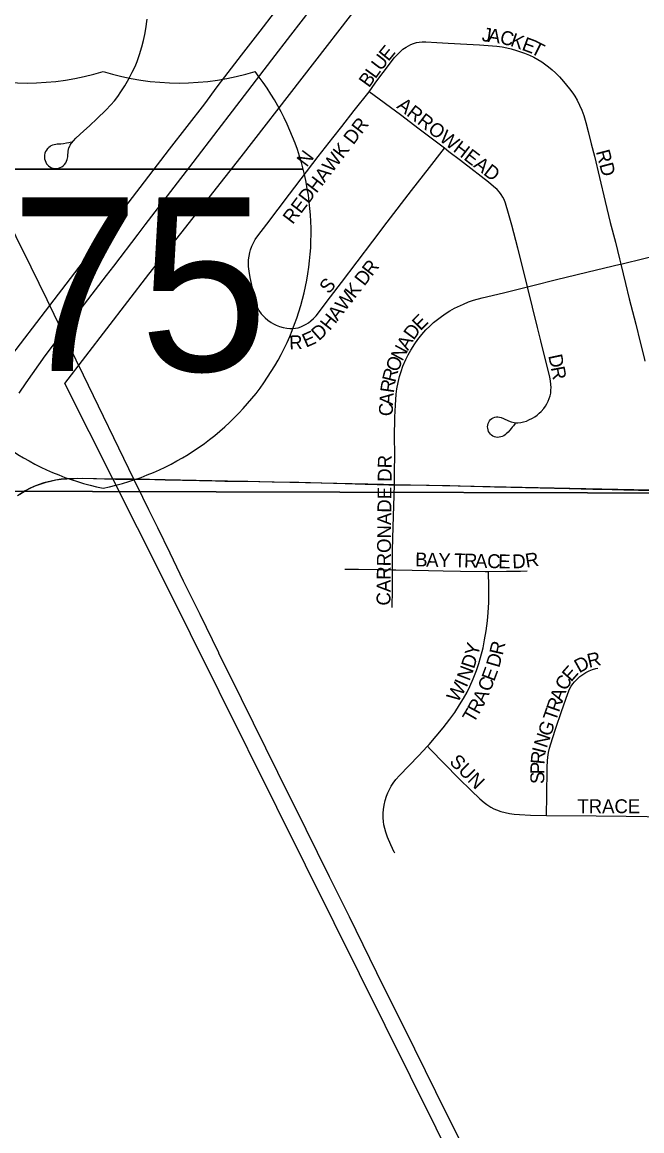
# Model space of a CAD drawing. Extents: x 1443599 to 1910620, y 1028088 to 1361369.
# Drawn here: x 1662843 to 1665076, y 1288005 to 1291997 of the extents above; entities that cross this region are included whole.
import ezdxf

# ---------------------------------------------------------------- set-up
doc = ezdxf.new("R2010")
doc.units = 0
for name, color, linetype in [('GM_X_City_Street', 7, 'Continuous'), ('GM_X_City_Street_Text', 7, 'Continuous'), ('GM_X_Corporation', 7, 'Continuous'), ('GM_X_Interstate_Location', 7, 'Continuous'), ('GM_X_Interstate_Route', 7, 'Continuous'), ('GM_X_Interstate_Shield', 7, 'Continuous'), ('GM_X_Minor_River', 7, 'Continuous'), ('GM_X_Section', 7, 'Continuous'), ('GM_X_State_Route', 7, 'Continuous'), ('GM_X_Township_Road', 7, 'Continuous'), ('GM_X_Township_Subdivision', 7, 'Continuous'), ('GM_X_Township_Subdivision_Text', 7, 'Continuous')]:
    doc.layers.add(name, color=color, linetype=linetype)

msp = doc.modelspace()

# ---------------------------------------------------------------- linework, layer by layer
at = {"layer": 'GM_X_City_Street'}
for points in [[(1663020.5, 1291564.7), (1663010.4, 1291562.7), (1663003, 1291561.3), (1662991.5, 1291559.2), (1662982.1, 1291558), (1662974.3, 1291557.6), (1662969, 1291557.2), (1662963.6, 1291556.4), (1662957.8, 1291555.5), (1662951.8, 1291553.7), (1662946.1, 1291551), (1662943.4, 1291549.4), (1662938.3, 1291545.6), (1662936, 1291543.6), (1662934, 1291541.3), (1662930, 1291536.4), (1662926.8, 1291530.8), (1662924.6, 1291524.7), (1662923.2, 1291518.3), (1662922.9, 1291511.7), (1662923.6, 1291505.2), (1662925.3, 1291498.9), (1662927.6, 1291492.7), (1662930.8, 1291487), (1662932.7, 1291484.4), (1662937.2, 1291479.6), (1662942.3, 1291475.8), (1662948.2, 1291472.8), (1662954.4, 1291470.9), (1662960.8, 1291470), (1662967.3, 1291470.1), (1662973.7, 1291471.2), (1662979.9, 1291473.3), (1662985.8, 1291476.4), (1662991.1, 1291480.2), (1662995.8, 1291484.8), (1662999.7, 1291490), (1663002.8, 1291495.7), (1663005.1, 1291501.8), (1663007.2, 1291511.4), (1663009, 1291534.3), (1663009.6, 1291537.5), (1663010.2, 1291540.6), (1663011.1, 1291543.5), (1663014.7, 1291551.6), (1663016.1, 1291554.1), (1663019.4, 1291559.5), (1663021.2, 1291562.1), (1663027.3, 1291569.7), (1663036.2, 1291579.1), (1663050.5, 1291592.6), (1663065.3, 1291605.7), (1663084.9, 1291623.1), (1663113.5, 1291650.2), (1663143.8, 1291680.2), (1663162, 1291699.1), (1663174.9, 1291714), (1663187, 1291729.4), (1663198.3, 1291745.6), (1663212.2, 1291767.8), (1663227.2, 1291793.3), (1663239.6, 1291816.4), (1663249.4, 1291837.1), (1663256.7, 1291855.4), (1663265.3, 1291880.2), (1663274.2, 1291908.3), (1663280.2, 1291930.4), (1663285.1, 1291952.8), (1663288.5, 1291972.2), (1663293, 1292007.3)], [(1664093.8, 1291745.8), (1664115.2, 1291777), (1664131.9, 1291799.6), (1664155.4, 1291831.6), (1664183.8, 1291868.2), (1664194.8, 1291880.9), (1664204.4, 1291890.4), (1664214.8, 1291899.1), (1664226, 1291906.8), (1664234.7, 1291912.1), (1664243.8, 1291916.7), (1664253.5, 1291920.4), (1664263.4, 1291923.2), (1664273.5, 1291925.1), (1664283.7, 1291926.1), (1664297.3, 1291926.1), (1664336.9, 1291923.4), (1664377.7, 1291921.4), (1664444.8, 1291918), (1664490.8, 1291915.3), (1664553.2, 1291910.5), (1664573, 1291908), (1664589.4, 1291904.9), (1664605.6, 1291901), (1664624.7, 1291895.2), (1664652.7, 1291885.2), (1664671.2, 1291877.8), (1664686.4, 1291870.7), (1664701, 1291862.6), (1664715, 1291853.5), (1664739.3, 1291836.1), (1664752.2, 1291825.7), (1664764.6, 1291814.5), (1664778.7, 1291800.3), (1664794, 1291782.8), (1664814.8, 1291757.2), (1664826.9, 1291741.3), (1664834.2, 1291730.1), (1664842.6, 1291715.6), (1664851.5, 1291697.7), (1664859.6, 1291679.5), (1664866.6, 1291660.8), (1664874.4, 1291635.4), (1664882.6, 1291603.5), (1664893.6, 1291558.9), (1664904.8, 1291514.3), (1664923.3, 1291437.7), (1664943.9, 1291351.5), (1664962.4, 1291275), (1664980.7, 1291205.1), (1664995.7, 1291144.5), (1665000.1, 1291125.8)], [(1663695.1, 1290958), (1663687.1, 1290980.1), (1663681, 1291000.3), (1663677.1, 1291017.9), (1663672.8, 1291037.4), (1663669.2, 1291055.7), (1663664.9, 1291077.5), (1663660.8, 1291100.4), (1663658.9, 1291117.1), (1663658.4, 1291130.6), (1663658.7, 1291140.8), (1663660.2, 1291154.2), (1663662.9, 1291167.6), (1663665.7, 1291177.4), (1663670.4, 1291190.1), (1663676.1, 1291202.3), (1663682.8, 1291214.1), (1663692.3, 1291228), (1663724.3, 1291269.8), (1663805.7, 1291377.1), (1663909.8, 1291512.6), (1663962.4, 1291580), (1663995, 1291621.1), (1664039.1, 1291678.3), (1664093.8, 1291745.8)], [(1664365, 1291542.5), (1664331.4, 1291568.3), (1664273.8, 1291611.8), (1664205.6, 1291663), (1664093.8, 1291745.8)], [(1663695.1, 1290958), (1663704.1, 1290947.1), (1663710.7, 1290939.2), (1663718.1, 1290932), (1663728.5, 1290923.4), (1663739.7, 1290915.7), (1663748.5, 1290910.6), (1663757.8, 1290906.2), (1663770.3, 1290901.4), (1663783.2, 1290897.4), (1663796.5, 1290894.5), (1663806.8, 1290893.3), (1663817.2, 1290893.2), (1663827.6, 1290894.4), (1663837.7, 1290896.7), (1663847.4, 1290900), (1663856.8, 1290904.1), (1663865.8, 1290909), (1663874.4, 1290914.6), (1663882.5, 1290920.8), (1663892.5, 1290930), (1663901.7, 1290939.9), (1663914.1, 1290955.5), (1663937.7, 1290987.1), (1663953.4, 1291007.9), (1663993.6, 1291059.9), (1664107, 1291208.4), (1664158.6, 1291276.3), (1664246.3, 1291390.8), (1664310.5, 1291473.8), (1664356.7, 1291532.1), (1664365, 1291542.5)], [(1664663.6, 1291043.7), (1664657.4, 1291068.9), (1664628.7, 1291183.5), (1664607.2, 1291266.1), (1664595.9, 1291307.4), (1664584.2, 1291345.1), (1664579.4, 1291357.9), (1664574.9, 1291367.1), (1664569.4, 1291375.9), (1664563.3, 1291384.1), (1664554.1, 1291394.1), (1664541.8, 1291405.5), (1664523.8, 1291420.1), (1664433.1, 1291490.6), (1664422.7, 1291498.7), (1664380.9, 1291530.4), (1664365, 1291542.5)], [(1665000.1, 1291125.8), (1665087.5, 1291147.5), (1665176.9, 1291169.2), (1665208.8, 1291177.5), (1665231, 1291184.4), (1665249.7, 1291191.2), (1665274, 1291201.6), (1665312.7, 1291219.9), (1665479.8, 1291303.1)], [(1664663.6, 1291043.7), (1664682.5, 1291048.3), (1664768.4, 1291070.2), (1664912, 1291104.7), (1664998.2, 1291125.3), (1665000.1, 1291125.8)], [(1665000.1, 1291125.8), (1665017.2, 1291055.2), (1665030.2, 1291000.9), (1665053.9, 1290908.8), (1665069.8, 1290845.1), (1665084, 1290787.6), (1665086.9, 1290775.6)], [(1664186.1, 1290574.5), (1664188.1, 1290618.2), (1664190.8, 1290657.3), (1664193.2, 1290676.6), (1664197.3, 1290698.9), (1664202.6, 1290721), (1664208.3, 1290739.5), (1664215.1, 1290757.7), (1664225.4, 1290781.6), (1664234, 1290799), (1664243.5, 1290816), (1664257.3, 1290838), (1664268.4, 1290854), (1664282.6, 1290871.7), (1664297.6, 1290888.7), (1664311.3, 1290902.5), (1664325.6, 1290915.5), (1664348.7, 1290933.6), (1664367.1, 1290946.9), (1664383.5, 1290957.3), (1664400.5, 1290966.5), (1664432.9, 1290981.9), (1664450.9, 1290989.2), (1664469.3, 1290995.4), (1664500.7, 1291003.9), (1664577.1, 1291022.6), (1664663.6, 1291043.7)], [(1664619.2, 1290551.5), (1664613, 1290543.2), (1664609.2, 1290538.5), (1664604.9, 1290533.8), (1664600, 1290528), (1664593.7, 1290520.7), (1664587.4, 1290514.8), (1664583, 1290510.8), (1664578.1, 1290507.5), (1664572.9, 1290504.9), (1664567.3, 1290503.1), (1664561.6, 1290502), (1664555.8, 1290501.8), (1664550.1, 1290502.6), (1664544.5, 1290504.1), (1664539.2, 1290506.5), (1664534.3, 1290509.7), (1664530.1, 1290513.5), (1664526.5, 1290518), (1664523.7, 1290523.1), (1664521.7, 1290528.6), (1664520.5, 1290534.3), (1664520.1, 1290540.1), (1664520.6, 1290545.8), (1664522, 1290551.5), (1664524.3, 1290556.8), (1664527.2, 1290561.7), (1664531, 1290566), (1664535.4, 1290569.5), (1664540.4, 1290572.2), (1664545.9, 1290574.1), (1664551.6, 1290575.1), (1664557.4, 1290575.3), (1664563.2, 1290574.8), (1664569, 1290573.4), (1664577.6, 1290570.1), (1664595.5, 1290561.5), (1664605.2, 1290557.7), (1664615.4, 1290555.2), (1664622.3, 1290554.5), (1664629.4, 1290554.4), (1664639.7, 1290555.5), (1664649.9, 1290557.6), (1664659.7, 1290560.6), (1664669.2, 1290564.4), (1664681.4, 1290570.4), (1664690.1, 1290575.7), (1664698.4, 1290581.7), (1664706.3, 1290588.3), (1664713.5, 1290595.4), (1664722.4, 1290605.7), (1664728.4, 1290614), (1664733.8, 1290622.7), (1664738.5, 1290631.8), (1664742.3, 1290641.3), (1664745.3, 1290651.2), (1664747.4, 1290661.3), (1664748.5, 1290671.5), (1664748.7, 1290681.8), (1664748.2, 1290691.9), (1664746.6, 1290705.3), (1664744.2, 1290718.5), (1664736, 1290753.8), (1664720, 1290814.1), (1664711.7, 1290849.2), (1664699.8, 1290896.9), (1664681.8, 1290970.2), (1664663.6, 1291043.7)], [(1664184.7, 1290330.9), (1664184.7, 1290336.1), (1664184.7, 1290375.5), (1664185.4, 1290441.2), (1664185.1, 1290503.6), (1664186, 1290572.5), (1664186.1, 1290574.5)]]:
    msp.add_lwpolyline(points, dxfattribs=at)
at = {"layer": 'GM_X_Corporation'}
msp.add_lwpolyline([(1668045.5, 1292873.7), (1667296.6, 1291532.5), (1666251.5, 1291543.5), (1666451, 1291337.1), (1667446.2, 1290277.8), (1666271.7, 1290291.6), (1666243.7, 1290291.8), (1665769.6, 1290298.6), (1665736.3, 1290298.9), (1664184.7, 1290330.9), (1664144.3, 1290331.5), (1663244.8, 1290351.6), (1663178.8, 1290351.4), (1663043.4, 1290354.1), (1663005.4, 1290352.8), (1662983.8, 1290350.8), (1662962.2, 1290348), (1662920.2, 1290337.6), (1662891, 1290327.4), (1662871, 1290318.4), (1662853.5, 1290309), (1662825.5, 1290291.4)], dxfattribs=at)
at = {"layer": 'GM_X_Interstate_Route'}
for points in [[(1662789.5, 1290777.9), (1662942, 1290976.7), (1663374.2, 1291539.5), (1663500.8, 1291703.1), (1663545.3, 1291764), (1663573.5, 1291800.3), (1663633.7, 1291878.3), (1663700.1, 1291963.9), (1663803.2, 1292099.9), (1663853.9, 1292164.5), (1663871.9, 1292187.9), (1664099.8, 1292484.8), (1664156.2, 1292557.4), (1664209.9, 1292627.9), (1664339.8, 1292797.2), (1664494.8, 1292996.9), (1664558.4, 1293080.5), (1664659.9, 1293213.7), (1664693.5, 1293258.2), (1664805.6, 1293404), (1664912, 1293541.6), (1665143.1, 1293832.3)], [(1663146.8, 1291084.3), (1663173.3, 1291118.7), (1663261, 1291233.4), (1663286.5, 1291267.6), (1663458.7, 1291491.5), (1663548.8, 1291608.6), (1663600.6, 1291676.5), (1663743, 1291861), (1663811, 1291949.5), (1663997.3, 1292191.5), (1664087.6, 1292308.3), (1664149.3, 1292389.3), (1664205.3, 1292462.2), (1664289.1, 1292571.8), (1664397.3, 1292712.2), (1664580.7, 1292952.3), (1664685, 1293087.4), (1664734.9, 1293152.6), (1664783.6, 1293214.6), (1664835.5, 1293282.4), (1664953.9, 1293435.6), (1665045.3, 1293555.8), (1665181.5, 1293732.4)], [(1663027.5, 1290929.5), (1663146.8, 1291084.3)], [(1663004.9, 1290900.2), (1663027.5, 1290929.5)], [(1662831.3, 1290660.6), (1662857.2, 1290698.6), (1662925.9, 1290795), (1662989.1, 1290879.6), (1662990.9, 1290882), (1663004.9, 1290900.2)]]:
    msp.add_lwpolyline(points, dxfattribs=at)
at = {"layer": 'GM_X_Interstate_Shield'}
for p, q in [((1662412.7, 1291467), (1663855.4, 1291467)), ((1663855.4, 1291467), (1662412.7, 1291467)), ((1663855.4, 1291467), (1662412.7, 1291467))]:
    msp.add_line(p, q, dxfattribs=at)
for centre, start, end in [((1662860.1, 1292715.2), 253.0091, 286.9909), ((1663408, 1292715.2), 253.0091, 286.9909), ((1662946.5, 1291237.2), 14.1934, 38.331), ((1663321.5, 1291237.2), 165.8066, 258.463), ((1662946.5, 1291237.2), 281.537, 14.1934)]:
    msp.add_arc(centre, 937.5, start, end, dxfattribs=at)
at = {"layer": 'GM_X_Minor_River'}
msp.add_lwpolyline([(1668005.2, 1280607.9), (1667369.6, 1281886.3), (1666499.1, 1283656.6), (1665904.4, 1284858.3), (1665154.1, 1286362.6), (1664609.9, 1287461.5), (1663966.5, 1288754), (1663346.5, 1290002.1), (1662996.5, 1290695.8), (1663298.8, 1291088.8), (1663631.4, 1291511.5), (1664071.6, 1292079.1), (1664434.7, 1292547.5), (1664750.9, 1292938.3), (1664801.7, 1293007.8), (1664829.9, 1293027.5), (1664873.9, 1293035), (1664931, 1293034.2)], dxfattribs=at)
at = {"layer": 'GM_X_Section'}
for points in [[(1665442.5, 1295692.2), (1665325.3, 1290300.7), (1659972.3, 1290315.2), (1660038.3, 1292903.7), (1664833.2, 1295167.5), (1664574.3, 1295722.4)], [(1659972.3, 1290315.2), (1665325.3, 1290300.7), (1665226.5, 1284945), (1659904.5, 1285013.3)]]:
    msp.add_lwpolyline(points, close=True, dxfattribs=at)
at = {"layer": 'GM_X_State_Route'}
for points in [[(1663037.7, 1290779.5), (1662991, 1290875.9), (1662989.1, 1290879.6), (1662942, 1290976.7), (1662932.2, 1290996.9), (1662875, 1291115.1), (1662821.5, 1291224.2), (1662749.2, 1291371.4), (1662701.7, 1291468.7), (1662632.5, 1291610.2), (1662575.3, 1291724.7), (1662554.9, 1291766), (1662524.4, 1291827.7), (1662518.2, 1291840.2), (1662483.7, 1291913.2), (1662461.1, 1291960.6), (1662439.8, 1292004.3), (1662406.4, 1292072.7), (1662384.9, 1292117), (1662376.3, 1292135), (1662355, 1292179.8), (1662330.4, 1292231.8)], [(1663244.8, 1290351.6), (1663064, 1290725.3), (1663037.7, 1290779.5)], [(1663551.3, 1289725.6), (1663483.8, 1289863.6), (1663424.5, 1289984.4), (1663375.8, 1290084.8), (1663331.3, 1290176.4), (1663299.1, 1290241), (1663277.6, 1290285.1), (1663244.8, 1290351.6)], [(1664585.2, 1287639.3), (1664560.1, 1287689.5), (1664486.2, 1287839.6), (1664333.8, 1288145.2), (1664220.5, 1288374.8), (1664145.3, 1288524.4), (1664022.6, 1288775), (1663950.3, 1288918.8), (1663906.5, 1289006.9), (1663866.2, 1289089.5), (1663764.6, 1289295.6), (1663632.7, 1289560), (1663551.6, 1289725), (1663551.3, 1289725.6)]]:
    msp.add_lwpolyline(points, dxfattribs=at)
at = {"layer": 'GM_X_Township_Road'}
for points in [[(1662833.7, 1290297), (1662853.5, 1290309), (1662871, 1290318.4), (1662889.1, 1290326.7), (1662911.2, 1290334.8), (1662929.1, 1290340.5), (1662945.1, 1290344.4), (1662963.8, 1290348.3), (1662983.8, 1290350.8), (1663003.7, 1290352.7), (1663030.3, 1290353.9), (1663060.1, 1290354.3), (1663099.9, 1290353.3), (1663139.4, 1290352.1), (1663178.8, 1290351.4), (1663244.8, 1290351.6)], [(1663244.8, 1290351.6), (1663273.6, 1290351), (1663321, 1290350), (1663357.5, 1290349.2), (1663481.4, 1290346.6), (1663504.4, 1290346.3), (1663573.3, 1290344.6), (1663655.4, 1290343.6), (1663744, 1290342), (1663839.2, 1290339.9), (1664006.6, 1290336.2), (1664078.8, 1290333.2), (1664164.2, 1290330.9), (1664184.7, 1290330.9)], [(1664184.7, 1290330.9), (1664187.2, 1290330.9), (1664236.5, 1290331), (1664384.1, 1290328.2), (1664459.6, 1290326.3), (1664545, 1290323.6), (1664604.1, 1290322.6), (1664814.2, 1290317.6), (1664899.5, 1290315.3), (1664968.5, 1290313.7), (1665011.2, 1290312.6), (1665116.2, 1290310.4), (1665234.4, 1290307.7), (1665346.1, 1290305.9), (1665474.1, 1290302.8), (1665638.3, 1290299.9), (1665736.3, 1290298.9)]]:
    msp.add_lwpolyline(points, dxfattribs=at)
at = {"layer": 'GM_X_Township_Subdivision'}
for points in [[(1664177.8, 1290024.9), (1664177.8, 1290036.3), (1664177.9, 1290095.2), (1664179.8, 1290180.2), (1664184.7, 1290330.9)], [(1664005, 1290027.4), (1664054.3, 1290026.6), (1664123.3, 1290026.3), (1664177.8, 1290024.9)], [(1664175.9, 1289889.1), (1664177.3, 1289954.5), (1664177.8, 1290024.9)], [(1664177.8, 1290024.9), (1664189.1, 1290024.6), (1664307.4, 1290022.7), (1664360, 1290021.5), (1664422.4, 1290020.1), (1664511.1, 1290018.8), (1664523.6, 1290018.9)], [(1664303.1, 1289389.3), (1664309.2, 1289395.9), (1664335.2, 1289425.5), (1664360.2, 1289456), (1664384.3, 1289487.2), (1664401.4, 1289511.3), (1664419.4, 1289538.7), (1664433.2, 1289561.1), (1664445.9, 1289584.1), (1664456.1, 1289604.7), (1664467.8, 1289631.8), (1664479.7, 1289662.4), (1664488.4, 1289687.2), (1664494.9, 1289709.2), (1664503.5, 1289744.3), (1664509.4, 1289773.2), (1664514.7, 1289805.7), (1664519.4, 1289841.4), (1664522.2, 1289870.9), (1664524.1, 1289906.9), (1664524.8, 1289946.3), (1664524.3, 1289973.9), (1664523.8, 1290006.4), (1664523.6, 1290018.9)], [(1664523.6, 1290018.9), (1664587.6, 1290019.7), (1664638.7, 1290020.3), (1664662.3, 1290021.4)], [(1664732, 1289140.3), (1664732.2, 1289146.2), (1664733.4, 1289205.8), (1664734.2, 1289314.4), (1664735.5, 1289337.4), (1664736.9, 1289350.5), (1664739.5, 1289366.7), (1664743.3, 1289382.7), (1664753.7, 1289417.4), (1664765.8, 1289455), (1664786, 1289514.2), (1664808.9, 1289579.5), (1664815.4, 1289594.6), (1664821.8, 1289606.1), (1664827.3, 1289614.3), (1664833.4, 1289622), (1664842.4, 1289631.6), (1664852.3, 1289640.3), (1664862.9, 1289648), (1664874.2, 1289655), (1664885.9, 1289660.9), (1664898.1, 1289665.9), (1664910.7, 1289669.7), (1664917.1, 1289671.3)], [(1664185.2, 1289005.2), (1664183.7, 1289008.1), (1664171.3, 1289035), (1664159.8, 1289062.2), (1664153, 1289080.6), (1664149.2, 1289093.2), (1664146.5, 1289106.1), (1664144.7, 1289119.1), (1664143.9, 1289132.2), (1664144.2, 1289148.6), (1664145.4, 1289161.7), (1664147.8, 1289177.9), (1664151.2, 1289194), (1664156, 1289209.7), (1664160.8, 1289221.9), (1664166.4, 1289233.8), (1664172.8, 1289245.3), (1664179.9, 1289256.3), (1664189.8, 1289269.4), (1664202.8, 1289284.2), (1664271.3, 1289354.9), (1664303.1, 1289389.3)], [(1664303.1, 1289389.3), (1664312.6, 1289379.4), (1664363.3, 1289326.9), (1664416.7, 1289273.4), (1664461.4, 1289230), (1664492.3, 1289200.5), (1664507.2, 1289187.5), (1664517.5, 1289179.5), (1664531.3, 1289170.6), (1664542.9, 1289164.5), (1664552, 1289160.5), (1664567.4, 1289155.1), (1664583.2, 1289150.6), (1664599.3, 1289147.3), (1664615.5, 1289144.9), (1664635.2, 1289143.3), (1664674.5, 1289141.5), (1664732, 1289140.3)], [(1664732, 1289140.3), (1664733.6, 1289140.3), (1664910.9, 1289138.7), (1665019.2, 1289137.8), (1665094.7, 1289136.5), (1665216.2, 1289134.7), (1665294.2, 1289134.9), (1665399.8, 1289132.7), (1665468.5, 1289131.6)]]:
    msp.add_lwpolyline(points, dxfattribs=at)

# ---------------------------------------------------------------- texts
at = {"layer": 'GM_X_City_Street_Text'}
for s, rotation, p in [('J', 351.6659, (1664497.3, 1291929.3)), ('A', 351.6811, (1664519.1, 1291926.2)), ('C', 347.9663, (1664561.8, 1291919.9)), ('K', 341.0122, (1664599, 1291912.1)), ('E', 339.6294, (1664640.3, 1291897.9)), ('T', 333.3739, (1664671.9, 1291886.2)), ('U', 52.5793, (1664136, 1291818.6)), ('E', 50.7471, (1664162.5, 1291853.2)), ('B', 54.1066, (1664092.4, 1291758.3)), ('L', 54.1325, (1664115.6, 1291790.4)), ('ARROWHEAD', 322.5077, (1664189.5, 1291689.8)), ('REDHAWK DR', 52.6513, (1663817.5, 1291266.1)), ('N', 53.1257, (1663868.1, 1291472.4)), ('RD', 284.7351, (1664909.9, 1291530.8)), ('R', 52.371, (1664102.7, 1291079)), ('D', 52.3474, (1664075.8, 1291044.1)), ('S', 50.2123, (1663947.6, 1291015.2)), ('K', 52.3775, (1664040.9, 1290998.8)), ('W', 52.3498, (1664005.9, 1290953.5)), ('A', 52.2649, (1663978.9, 1290918.7)), ('H', 51.6524, (1663951.3, 1290883.7)), ('E', 45.4636, (1664278.2, 1290883.5)), ('E', 23.893, (1663865.5, 1290824.2)), ('D', 41.5437, (1663911.7, 1290847.5)), ('D', 53.8907, (1664253.5, 1290849.4)), ('R', 2.0159, (1663805.7, 1290818.2)), ('A', 61.0982, (1664233.1, 1290812.3)), ('N', 61.9686, (1664212.6, 1290773.6)), ('O', 67.8089, (1664196.5, 1290734.1)), ('D', 282.0429, (1664738.4, 1290795.7)), ('R', 75.7459, (1664187.3, 1290697.4)), ('R', 280.6764, (1664747.5, 1290753)), ('R', 81.863, (1664182, 1290659.6)), ('A', 85.9533, (1664179, 1290616.7)), ('C', 89.3685, (1664178.6, 1290577.9))]:
    msp.add_text(s, height=50, rotation=rotation, dxfattribs=at).set_placement(p)
at = {"layer": 'GM_X_Interstate_Location'}
for s in ['-', '.', ',']:
    msp.add_text(s, height=1, dxfattribs=at).set_placement((1663133.9, 1291068.1))
msp.add_text('75', height=1, rotation=0, dxfattribs=at).set_placement((1662929.6, 1290861.1))
at = {"layer": 'GM_X_Interstate_Shield'}
msp.add_text('75', height=625, dxfattribs=at).set_placement((1662800, 1290740.5))
at = {"layer": 'GM_X_Township_Subdivision_Text'}
for s, rotation, p in [('CARRONADE DR', 89.4752, (1664169.8, 1289895.9)), ('B', 358.7129, (1664258.6, 1290037.4)), ('A', 358.6886, (1664298.2, 1290036.5)), ('Y', 358.7092, (1664342.2, 1290035.5)), ('T', 358.7128, (1664399.4, 1290034.2)), ('R', 9.0285, (1664659.9, 1290032.4)), ('R', 358.6887, (1664434.6, 1290033.4)), ('A', 358.7092, (1664474.2, 1290032.5)), ('C', 358.6887, (1664518.2, 1290031.5)), ('E', 358.7128, (1664557.8, 1290030.6)), ('D', 2.8, (1664610.1, 1290029.6)), ('Y', 76.3944, (1664485.3, 1289711.5)), ('R', 76.9547, (1664574.2, 1289714.9)), ('R', 13.2058, (1664885.3, 1289671.7)), ('D', 72.3486, (1664470.9, 1289666)), ('D', 73.9957, (1664561.4, 1289669.9)), ('D', 29.1268, (1664850.2, 1289651.6)), ('N', 69.3323, (1664454.5, 1289622.1)), ('E', 69.5431, (1664543.5, 1289620.4)), ('C', 61.7946, (1664803.8, 1289586.5)), ('E', 48.6342, (1664820.8, 1289618.9)), ('W', 59.2958, (1664412.2, 1289544.4)), ('I', 65.814, (1664444.2, 1289599)), ('C', 68.8921, (1664529, 1289582.9)), ('A', 64.7297, (1664508.7, 1289539.4)), ('A', 70.8255, (1664790.2, 1289546.9)), ('T', 59.6079, (1664469.6, 1289470)), ('R', 61.4327, (1664488.3, 1289501.8)), ('T', 70.842, (1664765.6, 1289476.2)), ('R', 70.828, (1664777.2, 1289509.5)), ('G', 70.8255, (1664746.8, 1289422.1)), ('N', 71.4752, (1664732.9, 1289380.5)), ('R', 84.722, (1664724.5, 1289322.8)), ('I', 75.8683, (1664727.8, 1289360.2)), ('SUN', 315, (1664379.5, 1289330.7)), ('P', 89.6994, (1664724.4, 1289288.7)), ('S', 89.6994, (1664724.2, 1289253.5)), ('TRACE', 0, (1664843.6, 1289148.6))]:
    msp.add_text(s, height=50, rotation=rotation, dxfattribs=at).set_placement(p)

doc.saveas('drawing.dxf')
